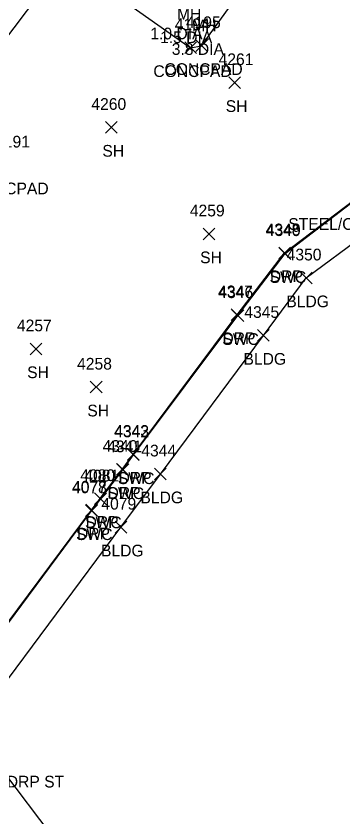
# Model space of a CAD drawing. Extents: x 1634209 to 1639641, y 608564 to 612258.
# Drawn here: x 1639254.2 to 1639310, y 611228.9 to 611365.7 of the extents above; entities that cross this region are included whole.
import ezdxf

# ---------------------------------------------------------------- set-up
doc = ezdxf.new("R2010")
doc.units = 0
for name, color, linetype in [('L_A', 7, 'Continuous'), ('L_I', 7, 'Continuous'), ('L_TIC', 7, 'Continuous'), ('LBC', 7, 'Continuous'), ('LS', 7, 'Continuous'), ('R_A', 7, 'Continuous'), ('R_C', 7, 'Continuous'), ('R_I', 7, 'Continuous'), ('R_TIC', 7, 'Continuous'), ('RDP', 7, 'Continuous'), ('RSW', 7, 'Continuous'), ('U_A', 7, 'Continuous'), ('U_C', 7, 'Continuous')]:
    doc.layers.add(name, color=color, linetype=linetype)

msp = doc.modelspace()

# ---------------------------------------------------------------- linework, layer by layer
at = {"layer": 'L_TIC'}
for points in [[(1639284.88, 611359.67), (1639286.88, 611361.67)], [(1639286.88, 611359.67), (1639284.88, 611361.67)], [(1639282.99, 611359.32), (1639284.99, 611361.32)], [(1639284.99, 611359.32), (1639282.99, 611361.32)], [(1639290.52, 611353.35), (1639292.52, 611355.35)], [(1639292.52, 611353.35), (1639290.52, 611355.35)], [(1639269.44, 611345.71), (1639271.44, 611347.71)], [(1639271.44, 611345.71), (1639269.44, 611347.71)], [(1639286.14, 611327.51), (1639288.14, 611329.51)], [(1639288.14, 611327.51), (1639286.14, 611329.51)], [(1639302.76, 611319.99), (1639304.76, 611321.99)], [(1639304.76, 611319.99), (1639302.76, 611321.99)], [(1639295.44, 611310.17), (1639297.44, 611312.17)], [(1639297.44, 611310.17), (1639295.44, 611312.17)], [(1639256.59, 611307.88), (1639258.59, 611309.88)], [(1639258.59, 611307.88), (1639256.59, 611309.88)], [(1639266.87, 611301.34), (1639268.87, 611303.34)], [(1639268.87, 611301.34), (1639266.87, 611303.34)], [(1639277.84, 611286.5), (1639279.84, 611288.5)], [(1639279.84, 611286.5), (1639277.84, 611288.5)], [(1639271.11, 611277.42), (1639273.11, 611279.42)], [(1639273.11, 611277.42), (1639271.11, 611279.42)]]:
    msp.add_lwpolyline(points, dxfattribs=at)
at = {"layer": 'LBC'}
msp.add_lwpolyline([(1639262.11, 611223.36), (1639250.29, 611238.95), (1639246.41, 611244.11), (1639250.03, 611248.83), (1639272.11, 611278.42), (1639278.84, 611287.5), (1639296.44, 611311.17), (1639303.76, 611320.99), (1639313.59, 611328.32), (1639322.59, 611316.64)], dxfattribs=at)
at = {"layer": 'LS'}
msp.add_lwpolyline([(1639197.35, 611268.33), (1639199.31, 611268.39), (1639210.97, 611284.28), (1639226, 611303.95), (1639252.73, 611340.28), (1639245.01, 611352.13), (1639262.63, 611375.38), (1639283.99, 611360.32), (1639285.88, 611360.67), (1639299.25, 611379.23), (1639299.14, 611381.16), (1639265.73, 611405.38), (1639263.88, 611405.03), (1639250.44, 611386.61), (1639250.46, 611384.53), (1639256.24, 611380.17), (1639240.54, 611358.79), (1639238.46, 611358.88), (1639218.8, 611332.54), (1639201.15, 611309.01), (1639184.63, 611286.63), (1639191.26, 611276.75)], dxfattribs=at)
at = {"layer": 'R_TIC'}
for points in [[(1639299.07, 611324.28), (1639301.07, 611326.28)], [(1639301.07, 611324.28), (1639299.07, 611326.28)], [(1639299.14, 611324.15), (1639301.14, 611326.15)], [(1639301.14, 611324.15), (1639299.14, 611326.15)], [(1639290.95, 611313.7), (1639292.95, 611315.7)], [(1639292.95, 611313.7), (1639290.95, 611315.7)], [(1639291.07, 611313.55), (1639293.07, 611315.55)], [(1639293.07, 611313.55), (1639291.07, 611315.55)], [(1639273.2, 611289.86), (1639275.2, 611291.86)], [(1639275.2, 611289.86), (1639273.2, 611291.86)], [(1639273.22, 611289.78), (1639275.22, 611291.78)], [(1639275.22, 611289.78), (1639273.22, 611291.78)], [(1639271.32, 611287.29), (1639273.32, 611289.29)], [(1639273.32, 611287.29), (1639271.32, 611289.29)], [(1639271.44, 611287.22), (1639273.44, 611289.22)], [(1639273.44, 611287.22), (1639271.44, 611289.22)], [(1639267.58, 611282.3), (1639269.58, 611284.3)], [(1639269.58, 611282.3), (1639267.58, 611284.3)], [(1639267.62, 611282.23), (1639269.62, 611284.23)], [(1639269.62, 611282.23), (1639267.62, 611284.23)], [(1639266.07, 611280.22), (1639268.07, 611282.22)], [(1639268.07, 611280.22), (1639266.07, 611282.22)], [(1639266.1, 611280.32), (1639268.1, 611282.32)], [(1639268.1, 611280.32), (1639266.1, 611282.32)]]:
    msp.add_lwpolyline(points, dxfattribs=at)
at = {"layer": 'RDP'}
msp.add_lwpolyline([(1639250.29, 611238.95), (1639247.44, 611236.7), (1639240.53, 611245.67), (1639245.5, 611252.42), (1639267.1, 611281.32), (1639268.58, 611283.3), (1639272.32, 611288.29), (1639274.2, 611290.86), (1639291.95, 611314.7), (1639300.07, 611325.28), (1639313.33, 611335.34), (1639322.65, 611322.96)], dxfattribs=at)
at = {"layer": 'RSW'}
msp.add_lwpolyline([(1639250.29, 611238.95), (1639247.43, 611236.77), (1639240.66, 611245.63), (1639245.66, 611252.4), (1639267.07, 611281.22), (1639268.62, 611283.23), (1639272.44, 611288.22), (1639274.22, 611290.78), (1639292.07, 611314.55), (1639300.14, 611325.15), (1639313.26, 611335.17), (1639322.59, 611322.8)], dxfattribs=at)

# ---------------------------------------------------------------- texts
at = {"layer": 'L_A'}
for s, p in [('CONCPAD', (1639277.64, 611355.32)), ('CONCPAD', (1639279.53, 611355.67)), ('SH', (1639290.01, 611349.35)), ('SH', (1639268.93, 611341.71)), ('CONCPAD', (1639246.38, 611335.28)), ('SH', (1639285.63, 611323.51)), ('BLDG', (1639300.35, 611315.99)), ('BLDG', (1639293.03, 611306.17)), ('SH', (1639256.08, 611303.88)), ('SH', (1639266.36, 611297.34)), ('BLDG', (1639275.43, 611282.5)), ('BLDG', (1639268.7, 611273.42))]:
    msp.add_text(s, height=2, dxfattribs=at).set_placement(p)
at = {"layer": 'L_I'}
for s, p in [('4195', (1639283.19, 611363.67)), ('4194', (1639281.3, 611363.32)), ('4261', (1639288.78, 611357.35)), ('4260', (1639267.05, 611349.71)), ('4191', (1639250.61, 611343.28)), ('4259', (1639283.87, 611331.51)), ('4350', (1639300.41, 611323.99)), ('4345', (1639293.18, 611314.17)), ('4257', (1639254.33, 611311.88)), ('4258', (1639264.61, 611305.34)), ('4344', (1639275.58, 611290.5)), ('4079', (1639268.76, 611281.42))]:
    msp.add_text(s, height=2, dxfattribs=at).set_placement(p)
at = {"layer": 'R_A'}
for s, p in [('SWC', (1639297.5, 611320.15)), ('DRP', (1639297.55, 611320.28)), ('SWC', (1639289.43, 611309.55)), ('DRP', (1639289.44, 611309.7)), ('SWC', (1639271.58, 611285.78)), ('DRP', (1639271.69, 611285.86)), ('SWC', (1639269.81, 611283.22)), ('DRP', (1639269.81, 611283.29)), ('SWC', (1639265.98, 611278.23)), ('DRP', (1639266.06, 611278.3)), ('SWC', (1639264.43, 611276.22)), ('DRP', (1639264.59, 611276.32)), ('BLDG SWC ST DRP ST', (1639233.43, 611233.95))]:
    msp.add_text(s, height=2, dxfattribs=at).set_placement(p)
at = {"layer": 'R_C'}
msp.add_text('STEEL/CONCRETE', height=2, dxfattribs=at).set_placement((1639300.69, 611329.21))
at = {"layer": 'R_I'}
for s, p in [('4348', (1639296.81, 611328.28)), ('4349', (1639296.87, 611328.15)), ('4347', (1639288.69, 611317.7)), ('4346', (1639288.75, 611317.55)), ('4343', (1639270.94, 611293.86)), ('4342', (1639270.96, 611293.78)), ('4340', (1639268.98, 611291.29)), ('4341', (1639269.75, 611291.22)), ('4080', (1639265.15, 611286.3)), ('4081', (1639265.85, 611286.23)), ('4078', (1639263.73, 611284.22)), ('4077', (1639263.76, 611284.32))]:
    msp.add_text(s, height=2, dxfattribs=at).set_placement(p)
at = {"layer": 'U_A'}
for p in [(1639281.68, 611365.11), (1639284.26, 611363.1)]:
    msp.add_text('MH', height=2, dxfattribs=at).set_placement(p)
at = {"layer": 'U_C'}
for s, p in [('1.0 DIA', (1639277.12, 611361.75)), ('1.5 DIA', (1639278.78, 611361.11)), ('3.8 DIA', (1639280.78, 611359.1))]:
    msp.add_text(s, height=2, dxfattribs=at).set_placement(p)

doc.saveas('drawing.dxf')
